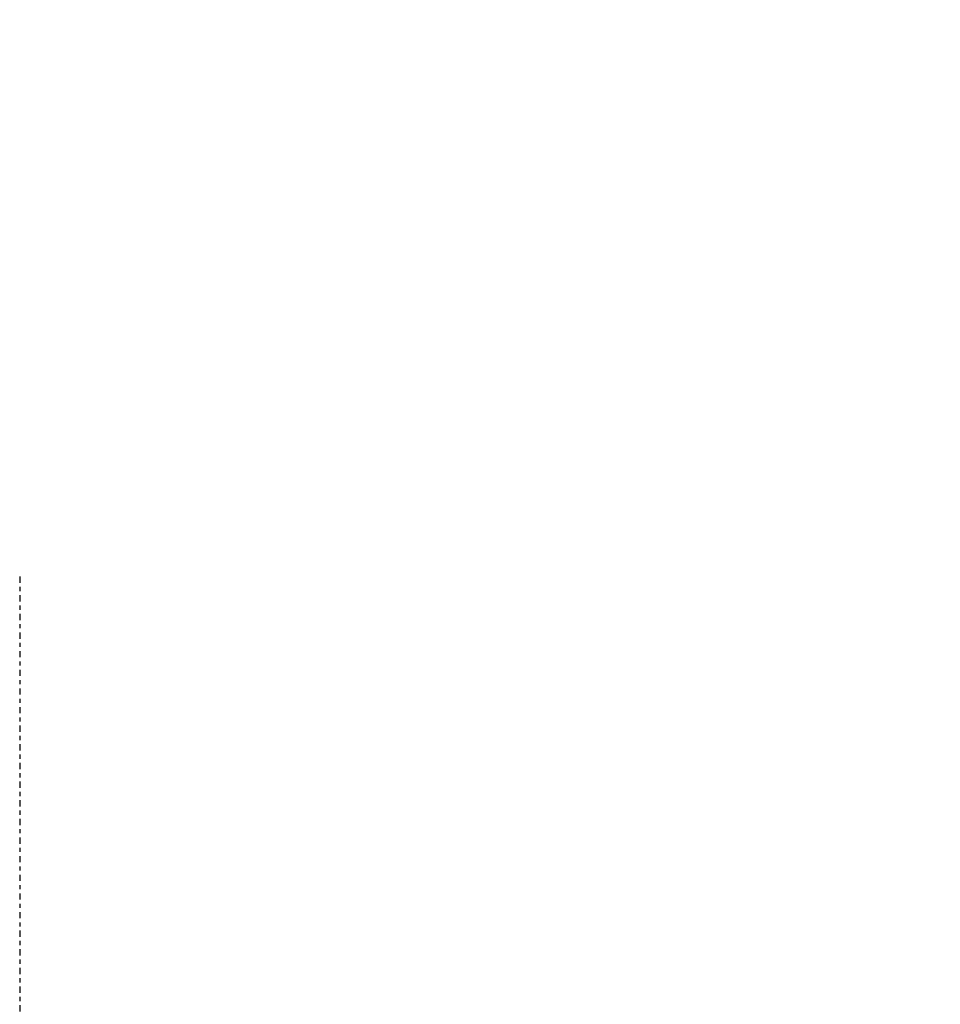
# Model space of a CAD drawing. Header units: millimetres. Extents: x 0 to 4378, y 0 to 2376.
# Tile 391 of 656: x 754 to 777, y 1911 to 1935. Entities that reach past the tile are written whole.
import ezdxf

# ---------------------------------------------------------------- set-up
doc = ezdxf.new("R2010")
doc.units = ezdxf.units.MM
doc.header["$LTSCALE"] = 0.2
doc.linetypes.add('CENTER2', pattern=[1.125, 0.75, -0.125, 0.125, -0.125])
doc.layers.add('02_Center Line', color=1, linetype='CENTER2')
doc.styles.add('Rainbow-5.0 Style', font='malgunsl.ttf')
doc.dimstyles.new('Rainbow-5.0 Style', dxfattribs={"dimtxt": 4.5, "dimasz": 2.5, "dimexe": 1, "dimexo": 1, "dimgap": 1, "dimtad": 1, "dimdsep": 46, "dimtxsty": 'Rainbow-5.0 Style', "dimcen": 0, "dimclrd": 251, "dimclre": 251, "dimclrt": 7, "dimazin": 3, "dimtp": 0.1, "dimtm": 0.1, "dimtfac": 0.61, "dimtmove": 0, "dimatfit": 3, "dimfxl": 1, "dimlwd": -1, "dimlwe": -1, "dimarcsym": 1})

# ---------------------------------------------------------------- blocks, each defined once
blk = doc.blocks.new('A$C06b8190f')
at = {"layer": '02_Center Line'}
blk.add_line((0, 1421.776), (0, -11), dxfattribs=at)

msp = doc.modelspace()

# ---------------------------------------------------------------- block references
msp.add_blockref('A$C06b8190f', (754.283, 499.915))

# ---------------------------------------------------------------- leaders
at = {"annotation_type": 0, "has_hookline": 1, "hookline_direction": 0, "text_width": 273.012}
msp.add_leader([(754.283, 1869.115), (850.789, 1982.132), (860.789, 1982.132)], dimstyle='Rainbow-5.0 Style', override={"dimscale": 4, "dimgap": 1, "dimtad": 1}, dxfattribs=at)

doc.saveas('drawing.dxf')
